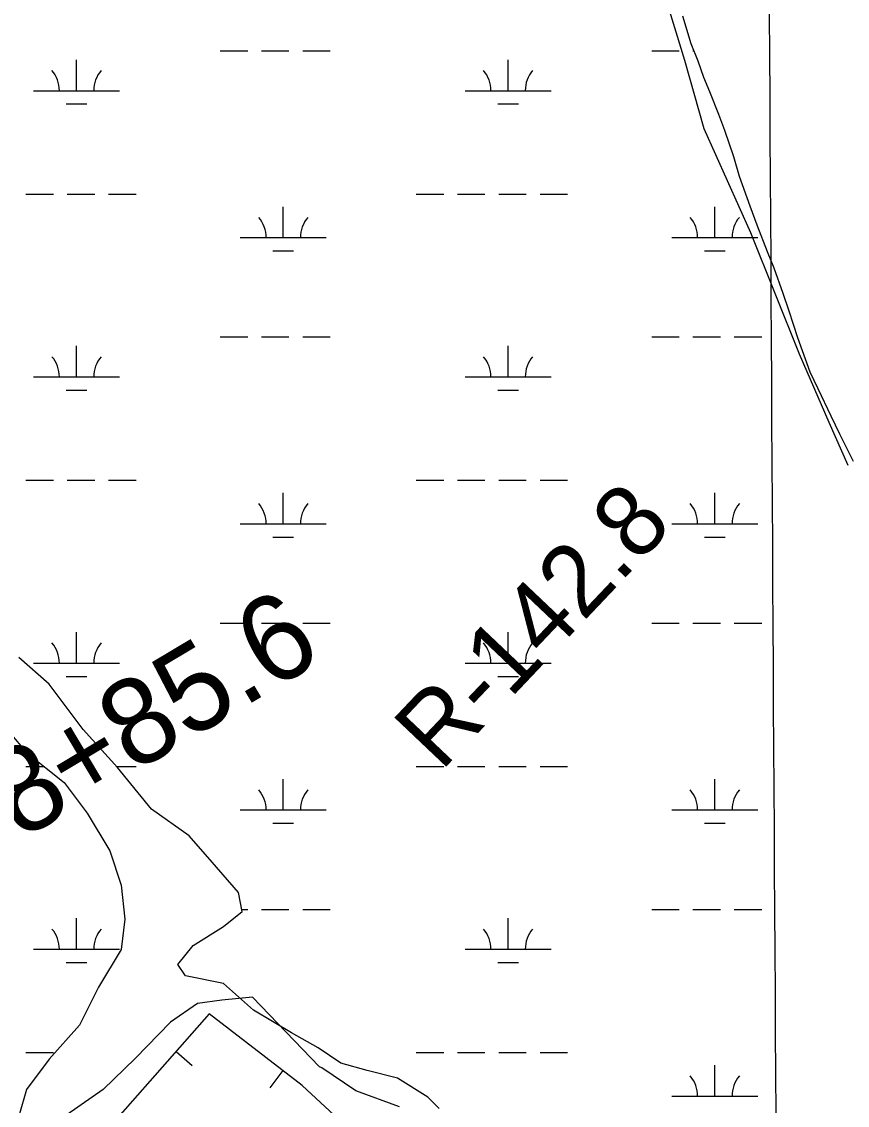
# Model space of a CAD drawing. Extents: x 3477039 to 3515015, y 546746 to 572297.
# Drawn here: x 3501463 to 3502424, y 556455 to 557715 of the extents above; entities that cross this region are included whole.
import ezdxf

# ---------------------------------------------------------------- set-up
doc = ezdxf.new("R2010")
doc.units = 0
for name, color, linetype in [('V-BORW-LINE', 7, 'Continuous'), ('V-GRID-MAJR', 7, 'Continuous'), ('V-RIVR-RANG-IDEN', 7, 'Continuous'), ('V-SITE-VEGE', 7, 'Continuous'), ('V-SURV-IDEN', 7, 'Continuous'), ('V-TOPO-SHOR', 7, 'Continuous'), ('V-WETL-SWMP', 7, 'Continuous')]:
    doc.layers.add(name, color=color, linetype=linetype)

msp = doc.modelspace()

# ---------------------------------------------------------------- linework, layer by layer
at = {"layer": 'V-BORW-LINE'}
for p, q in [((3501643, 556517.8), (3501661.8, 556501.3)), ((3501767.4, 556495.5), (3501752.1, 556475.7))]:
    msp.add_line(p, q, dxfattribs=at)
msp.add_lwpolyline([(3501526.7, 556385.9), (3501571.4, 556349.6), (3501646.6, 556411.6), (3501920.5, 556167.7), (3502110, 555989.4), (3502217.8, 555886.3), (3502266.5, 555821.2), (3502303.8, 555791.6), (3502321.7, 555796.3), (3502404.3, 555886.4), (3502124.9, 556167.7), (3501789.9, 556478.2), (3501681.6, 556561.6), (3501529.2, 556388.7)], dxfattribs=at)
msp.add_spline([(3499164.6, 559348.7), (3499177.7, 559343.6), (3499253.1, 559286.6), (3499284.2, 559256.2), (3499340.3, 559162.7), (3499365.6, 559130.6), (3499418.8, 559027.6), (3499490.6, 558925.5), (3499562.6, 558815.6), (3499623.7, 558705.6), (3499732.6, 558566.2), (3499802, 558469.6), (3499836.5, 558399.4), (3499853.9, 558358.5), (3499877.1, 558317.8), (3499952, 558214.8), (3500014.3, 558103.6), (3500057.3, 558035.9), (3500137.9, 557923.9), (3500198.3, 557857.1), (3500226.1, 557823.9), (3500270.2, 557752.4), (3500387.5, 557602.9), (3500466.9, 557510.8), (3500547.1, 557408.7), (3500573.5, 557393.7), (3500605.7, 557377.4), (3500638.1, 557351.4), (3500672.7, 557336.7), (3500742.7, 557273.2), (3500763, 557238.2), (3500819.6, 557164.4), (3500870.3, 557090), (3500893.9, 557047.1), (3500988.9, 556913.8), (3501016.4, 556874.7), (3501074.3, 556792.3), (3501160.7, 556687.5), (3501225.3, 556620), (3501306.7, 556520.2), (3501379.4, 556451.4), (3501437.1, 556386), (3501509.6, 556320.6), (3501536.3, 556289.3), (3501569.9, 556262.6), (3501741.3, 556093.5), (3501842, 556015.4), (3501948.8, 555911.9), (3501982.3, 555874.5), (3502018.7, 555839.7), (3502083.6, 555764.5), (3502182.9, 555678.6), (3502178.6, 555657), (3502148.7, 555656.1), (3502083.9, 555685.5), (3502046.5, 555708.2), (3501971, 555768.8), (3501900.8, 555812.8), (3501802.6, 555901), (3501714.1, 555994.5), (3501650.3, 556053.8), (3501543.4, 556192.3), (3501512.6, 556223.2), (3501487.1, 556253.4), (3501448.5, 556289.6), (3501413.7, 556309.9), (3501238.6, 556442.4), (3500990, 556674), (3500906.7, 556774.2), (3500828.9, 556893.6), (3500807.9, 556933.4), (3500757.5, 556994.7), (3500739.5, 557031.5), (3500665.7, 557130.9), (3500609.2, 557191.2), (3500584.6, 557223.4), (3500543.9, 557251), (3500471.6, 557290.8), (3500410.2, 557351.2), (3500386.4, 557382), (3500344.9, 557450.9), (3500299.6, 557542.6), (3500235.9, 557636), (3500157.7, 557736.4), (3500127.6, 557767.1), (3500082.4, 557828.6), (3499881.3, 558136.7), (3499804.7, 558251.3), (3499742.4, 558315.1), (3499681.3, 558392.5), (3499652.5, 558423), (3499529.7, 558606.2), (3499513.4, 558638.4), (3499504.7, 558668.7), (3499491.4, 558706.1), (3499421.3, 558847), (3499338.2, 558979)], degree=3, dxfattribs=at)
at = {"layer": 'V-GRID-MAJR'}
msp.add_spline([(3502367.2, 552233.1), (3502330.2, 558291), (3502293.2, 564352), (3502256.2, 570412.9), (3502256.2, 570416)], degree=3, dxfattribs=at)
at = {"layer": 'V-SITE-VEGE'}
for points in [[(3502232.2, 557721.5), (3502242, 557689.5), (3502249.8, 557669.2), (3502256.5, 557650.4), (3502263.6, 557633.7), (3502274.1, 557607.5), (3502280.9, 557588.7), (3502291.3, 557558), (3502298, 557535.4), (3502310.5, 557500.9), (3502318.6, 557478.9), (3502330.5, 557447.9), (3502338.3, 557428.7), (3502348.7, 557399.4), (3502355.8, 557378.9), (3502365.9, 557347.8), (3502380.4, 557307.8), (3502389.6, 557288.6), (3502404.6, 557256.5), (3502414.8, 557235.9), (3502430.8, 557204.1)], [(3501903.1, 556453.5), (3501852.2, 556472), (3501812.5, 556498.6), (3501809.8, 556500), (3501732, 556580.8), (3501696.4, 556577.4), (3501668, 556573.5), (3501636.6, 556552), (3501595.4, 556509.8), (3501558.1, 556473.6), (3501503.2, 556435.4)]]:
    msp.add_lwpolyline(points, dxfattribs=at)
at = {"layer": 'V-TOPO-SHOR'}
for points in [[(3502257.2, 557590.2), (3502235, 557669.7), (3502224.6, 557702.6), (3502214.1, 557736.9)], [(3502425, 557198.8), (3502402.8, 557248.9), (3502368.3, 557328.2), (3502311.7, 557469.3), (3502257.2, 557590.2)]]:
    msp.add_lwpolyline(points, dxfattribs=at)
at = {"layer": 'V-WETL-SWMP'}
for p, q in [((3501694.4, 557681), (3501726.4, 557681)), ((3501742.4, 557681), (3501774.4, 557681)), ((3501790.4, 557681), (3501822.4, 557681)), ((3502196.3, 557681), (3502228.3, 557681)), ((3502244.3, 557681), (3502245.2, 557681)), ((3501527.3, 557634.6), (3501527.3, 557670.6)), ((3502029.2, 557634.6), (3502029.2, 557670.6)), ((3501477.3, 557634.6), (3501577.3, 557634.6)), ((3501979.2, 557634.6), (3502079.2, 557634.6)), ((3501515.3, 557619.2), (3501539.3, 557619.2)), ((3502017.2, 557619.2), (3502041.2, 557619.2)), ((3501468.5, 557514.5), (3501500.5, 557514.5)), ((3501516.5, 557514.5), (3501548.5, 557514.5)), ((3501564.5, 557514.5), (3501596.5, 557514.5)), ((3501922.4, 557514.5), (3501954.4, 557514.5)), ((3501970.4, 557514.5), (3502002.4, 557514.5)), ((3502018.4, 557514.5), (3502050.4, 557514.5)), ((3502066.4, 557514.5), (3502098.4, 557514.5)), ((3501767.8, 557463.8), (3501767.8, 557499.8)), ((3502269.7, 557463.8), (3502269.7, 557499.8)), ((3501717.8, 557463.8), (3501817.8, 557463.8)), ((3502219.7, 557463.8), (3502319.7, 557463.8)), ((3501755.8, 557448.4), (3501779.8, 557448.4)), ((3502257.7, 557448.4), (3502281.7, 557448.4)), ((3501694.4, 557348.4), (3501726.4, 557348.4)), ((3501742.4, 557348.4), (3501774.4, 557348.4)), ((3501790.4, 557348.4), (3501822.4, 557348.4)), ((3502196.3, 557348.4), (3502228.3, 557348.4)), ((3502244.3, 557348.4), (3502276.3, 557348.4)), ((3502292.3, 557348.4), (3502324.3, 557348.4)), ((3501527.3, 557301.9), (3501527.3, 557337.9)), ((3502029.2, 557301.9), (3502029.2, 557337.9)), ((3501477.3, 557301.9), (3501577.3, 557301.9)), ((3501979.2, 557301.9), (3502079.2, 557301.9)), ((3501515.3, 557286.5), (3501539.3, 557286.5)), ((3502017.2, 557286.5), (3502041.2, 557286.5)), ((3501468.5, 557181.9), (3501500.5, 557181.9)), ((3501516.5, 557181.9), (3501548.5, 557181.9)), ((3501564.5, 557181.9), (3501596.5, 557181.9)), ((3501922.4, 557181.9), (3501954.4, 557181.9)), ((3501970.4, 557181.9), (3502002.4, 557181.9)), ((3502018.4, 557181.9), (3502050.4, 557181.9)), ((3502066.4, 557181.9), (3502098.4, 557181.9)), ((3501767.8, 557131.1), (3501767.8, 557167.1)), ((3502269.7, 557131.1), (3502269.7, 557167.1)), ((3501717.8, 557131.1), (3501817.8, 557131.1)), ((3502219.7, 557131.1), (3502319.7, 557131.1)), ((3501755.8, 557115.7), (3501779.8, 557115.7)), ((3502257.7, 557115.7), (3502281.7, 557115.7)), ((3501527.3, 556969.3), (3501527.3, 557005.3)), ((3501694.4, 557015.7), (3501726.4, 557015.7)), ((3501742.4, 557015.7), (3501774.4, 557015.7)), ((3501790.4, 557015.7), (3501822.4, 557015.7)), ((3502029.2, 556969.3), (3502029.2, 557005.3)), ((3502196.3, 557015.7), (3502228.3, 557015.7)), ((3502244.3, 557015.7), (3502276.3, 557015.7)), ((3502292.3, 557015.7), (3502324.3, 557015.7)), ((3501477.3, 556969.3), (3501577.3, 556969.3)), ((3501979.2, 556969.3), (3502079.2, 556969.3)), ((3501515.3, 556953.8), (3501539.3, 556953.8)), ((3502017.2, 556953.8), (3502041.2, 556953.8)), ((3501468.5, 556849.2), (3501489.4, 556849.2)), ((3501573.6, 556849.2), (3501596.5, 556849.2)), ((3501922.4, 556849.2), (3501954.4, 556849.2)), ((3501970.4, 556849.2), (3502002.4, 556849.2)), ((3502018.4, 556849.2), (3502050.4, 556849.2)), ((3502066.4, 556849.2), (3502098.4, 556849.2)), ((3501767.8, 556798.5), (3501767.8, 556834.5)), ((3502269.7, 556798.5), (3502269.7, 556834.5)), ((3501717.8, 556798.5), (3501817.8, 556798.5)), ((3502219.7, 556798.5), (3502319.7, 556798.5)), ((3501755.8, 556783), (3501779.8, 556783)), ((3502257.7, 556783), (3502281.7, 556783)), ((3501719.6, 556683), (3501726.4, 556683)), ((3501742.4, 556683), (3501774.4, 556683)), ((3501790.4, 556683), (3501822.4, 556683)), ((3502196.3, 556683), (3502228.3, 556683)), ((3502244.3, 556683), (3502276.3, 556683)), ((3502292.3, 556683), (3502324.3, 556683)), ((3501527.3, 556636.6), (3501527.3, 556672.6)), ((3502029.2, 556636.6), (3502029.2, 556672.6)), ((3501477.3, 556636.6), (3501577.3, 556636.6)), ((3501979.2, 556636.6), (3502079.2, 556636.6)), ((3501515.3, 556621.2), (3501539.3, 556621.2)), ((3502017.2, 556621.2), (3502041.2, 556621.2)), ((3501468.5, 556516.5), (3501500.5, 556516.5)), ((3501922.4, 556516.5), (3501954.4, 556516.5)), ((3501970.4, 556516.5), (3502002.4, 556516.5)), ((3502018.4, 556516.5), (3502050.4, 556516.5)), ((3502066.4, 556516.5), (3502098.4, 556516.5)), ((3502269.7, 556465.8), (3502269.7, 556501.8)), ((3502219.7, 556465.8), (3502319.7, 556465.8))]:
    msp.add_line(p, q, dxfattribs=at)
for points in [[(3502232.2, 557721.5), (3502242, 557689.5), (3502249.8, 557669.2), (3502256.5, 557650.4), (3502263.6, 557633.7), (3502274.1, 557607.5), (3502280.9, 557588.7), (3502291.3, 557558), (3502298, 557535.4), (3502310.5, 557500.9), (3502318.6, 557478.9), (3502330.5, 557447.9), (3502338.3, 557428.7), (3502348.7, 557399.4), (3502355.8, 557378.9), (3502365.9, 557347.8), (3502380.4, 557307.8), (3502389.6, 557288.6), (3502404.6, 557256.5), (3502414.8, 557235.9), (3502430.8, 557204.1)], [(3501698.1, 556596.8), (3501654, 556605.6), (3501645.2, 556618.9), (3501662.8, 556640.9), (3501698.1, 556662.9), (3501720.1, 556680.5), (3501715.7, 556702.5), (3501684.9, 556737.8), (3501658.4, 556768.6), (3501614.4, 556799.4), (3501574.8, 556847.9), (3501535.1, 556891.9), (3501495.5, 556944.8), (3501460.2, 556975.6)], [(3501442.6, 556896.3), (3501469, 556865.5), (3501513.1, 556830.3), (3501539.5, 556795), (3501565.9, 556751), (3501579.2, 556711.3), (3501583.6, 556671.7), (3501579.2, 556636.5), (3501552.7, 556592.4), (3501530.7, 556548.4), (3501495.5, 556508.7), (3501469, 556473.5), (3501460.2, 556442.7)], [(3501949.1, 556451.5), (3501935.9, 556464.7), (3501900.7, 556486.7), (3501865.4, 556495.5), (3501834.6, 556504.3), (3501808.2, 556522), (3501777.3, 556539.6), (3501733.3, 556566), (3501698.1, 556596.8)]]:
    msp.add_lwpolyline(points, dxfattribs=at)
for centre, start, end in [((3501472.1, 557635.1), 359.2282, 40.7718), ((3501582.6, 557635.1), 139.2282, 180.7718), ((3501974, 557635.1), 359.2282, 40.7718), ((3502084.5, 557635.1), 139.2282, 180.7718), ((3501712.6, 557464.3), 359.2282, 40.7718), ((3501823, 557464.3), 139.2282, 180.7718), ((3502214.5, 557464.3), 359.2282, 40.7718), ((3502324.9, 557464.3), 139.2282, 180.7718), ((3501472.1, 557302.4), 359.2282, 40.7718), ((3501582.6, 557302.4), 139.2282, 180.7718), ((3501974, 557302.4), 359.2282, 40.7718), ((3502084.5, 557302.4), 139.2282, 180.7718), ((3501712.6, 557131.6), 359.2282, 40.7718), ((3501823, 557131.6), 139.2282, 180.7718), ((3502214.5, 557131.6), 359.2282, 40.7718), ((3502324.9, 557131.6), 139.2282, 180.7718), ((3501472.1, 556969.7), 359.2282, 40.7718), ((3501582.6, 556969.7), 139.2282, 180.7718), ((3501974, 556969.7), 359.2282, 40.7718), ((3502084.5, 556969.7), 139.2282, 180.7718), ((3501712.6, 556798.9), 359.2282, 40.7718), ((3501823, 556798.9), 139.2282, 180.7718), ((3502214.5, 556798.9), 359.2282, 40.7718), ((3502324.9, 556798.9), 139.2282, 180.7718), ((3501472.1, 556637.1), 359.2282, 40.7718), ((3501582.6, 556637.1), 139.2282, 180.7718), ((3501974, 556637.1), 359.2282, 40.7718), ((3502084.5, 556637.1), 139.2282, 180.7718), ((3502214.5, 556466.3), 359.2282, 40.7718), ((3502324.9, 556466.3), 139.2282, 180.7718)]:
    msp.add_arc(centre, 35.2, start, end, dxfattribs=at)

# ---------------------------------------------------------------- texts
at = {"layer": 'V-RIVR-RANG-IDEN'}
msp.add_text('R-142.8', height=83, rotation=46.5221, dxfattribs=at).set_placement((3501951, 556842.2))
at = {"layer": 'V-SURV-IDEN'}
msp.add_text('1738+85.6', height=100, rotation=30.823, dxfattribs=at).set_placement((3501270.4, 556648.3))

doc.saveas('drawing.dxf')
